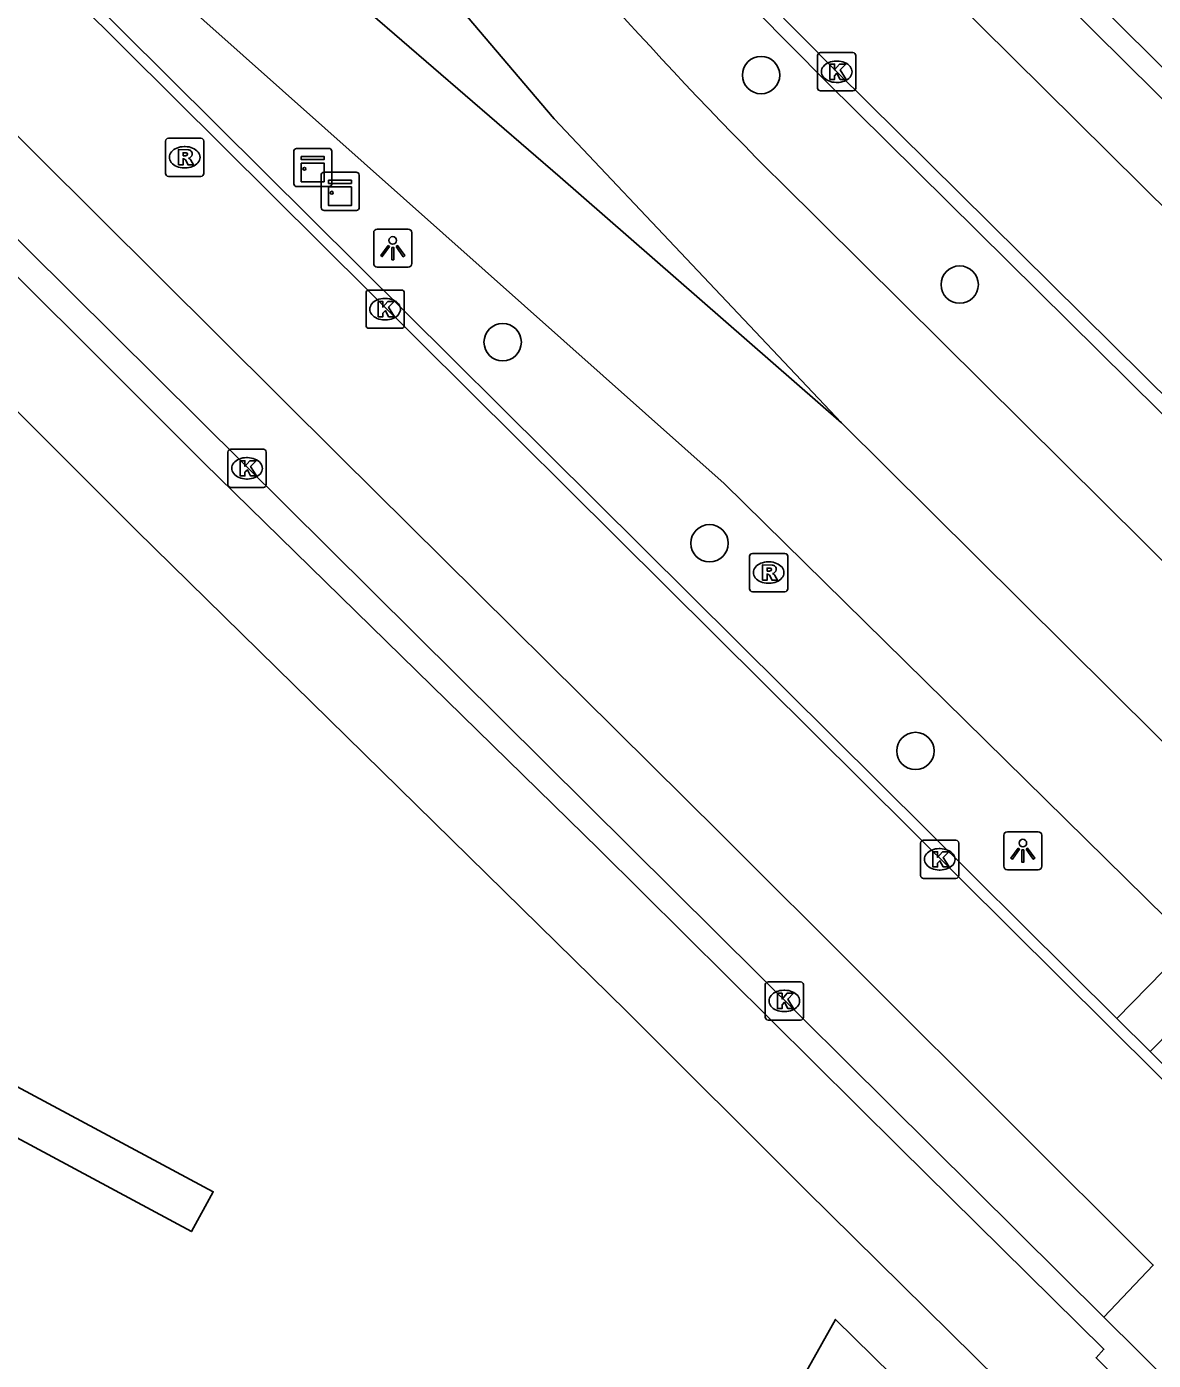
# Model space of a CAD drawing. Extents: x 159489 to 160304, y 383826 to 384530.
# Drawn here: x 160083.44 to 160112.93, y 384082.98 to 384117.9 of the extents above; entities that cross this region are included whole.
import ezdxf

# ---------------------------------------------------------------- set-up
doc = ezdxf.new("R2010")
doc.units = 0
for name, color, linetype in [('IMGEO_Berm_open', 7, 'Continuous'), ('IMGEO_Boom', 7, 'Continuous'), ('IMGEO_Groenvoorziening', 7, 'Continuous'), ('IMGEO_Kast', 7, 'Continuous'), ('IMGEO_Kolk', 7, 'Continuous'), ('IMGEO_Lichtpunt', 7, 'Continuous'), ('IMGEO_Muur', 7, 'Continuous'), ('IMGEO_OVBaan_gesloten', 7, 'Continuous'), ('IMGEO_Parkeervlak_gesloten', 7, 'Continuous'), ('IMGEO_Rijbaan_lokaal_gesloten', 7, 'Continuous'), ('IMGEO_Rioolput', 7, 'Continuous'), ('IMGEO_Voetpad_open', 7, 'Continuous')]:
    doc.layers.add(name, color=color, linetype=linetype)

msp = doc.modelspace()

# ---------------------------------------------------------------- linework, layer by layer
at = {"layer": 'IMGEO_Berm_open'}
for points in [[(160077.959, 384143.62), (160082.602, 384138.728), (160085.974, 384135.143), (160089.551, 384131.422), (160104.378, 384116.447), (160124.176, 384096.867), (160122.466, 384095.227), (160122.2, 384094.958)], [(160111.975, 384091.934), (160078.477, 384125.203), (160075.096, 384128.763), (160071.753, 384132.42), (160069.289, 384135.267)], [(160117.476, 384090.421), (160115.511, 384088.422), (160112.85, 384091.065)]]:
    msp.add_lwpolyline(points, dxfattribs=at)
at = {"layer": 'IMGEO_Boom'}
for centre in [(160102.666, 384116.627), (160107.865, 384111.144), (160095.902, 384109.636), (160101.316, 384104.373), (160106.707, 384098.935)]:
    msp.add_circle(centre, 0.489, dxfattribs=at)
at = {"layer": 'IMGEO_Groenvoorziening'}
msp.add_lwpolyline([(160098.193, 384072.558), (160102.307, 384079.952), (160104.612, 384084.054), (160108.048, 384080.676)], dxfattribs=at)
at = {"layer": 'IMGEO_Kast'}
for p, q in [((160090.433, 384113.784), (160090.433, 384114.625)), ((160090.433, 384114.625), (160090.433, 384113.784)), ((160090.508, 384114.709), (160091.349, 384114.709)), ((160091.349, 384114.709), (160090.508, 384114.709)), ((160091.433, 384114.634), (160091.433, 384113.793)), ((160091.433, 384113.793), (160091.433, 384114.634)), ((160091.224, 384114.085), (160092.065, 384114.085)), ((160092.065, 384114.085), (160091.224, 384114.085)), ((160091.149, 384113.16), (160091.149, 384114.001)), ((160091.149, 384114.001), (160091.149, 384113.16)), ((160092.149, 384114.01), (160092.149, 384113.169)), ((160092.149, 384113.169), (160092.149, 384114.01)), ((160091.358, 384113.709), (160090.517, 384113.709)), ((160090.517, 384113.709), (160091.358, 384113.709)), ((160092.074, 384113.085), (160091.233, 384113.085)), ((160091.233, 384113.085), (160092.074, 384113.085))]:
    msp.add_line(p, q, dxfattribs=at)
for points in [[(160090.628, 384114.499), (160091.228, 384114.499), (160091.228, 384114.414), (160090.628, 384114.414), (160090.628, 384114.499)], [(160090.628, 384114.324), (160091.228, 384114.324), (160091.228, 384113.835), (160090.628, 384113.835), (160090.628, 384114.324)], [(160091.344, 384113.875), (160091.944, 384113.875), (160091.944, 384113.79), (160091.344, 384113.79), (160091.344, 384113.875)], [(160091.344, 384113.7), (160091.944, 384113.7), (160091.944, 384113.211), (160091.344, 384113.211), (160091.344, 384113.7)]]:
    msp.add_lwpolyline(points, dxfattribs=at)
for centre in [(160090.712, 384114.173), (160091.428, 384113.549)]:
    msp.add_circle(centre, 0.0377, dxfattribs=at)
for centre, start, end in [((160090.511, 384114.631), 92.4484, 184.2845), ((160090.511, 384114.631), 92.4484, 184.2845), ((160091.355, 384114.631), 2.4484, 94.2845), ((160091.355, 384114.631), 2.4484, 94.2845), ((160091.227, 384114.007), 92.4484, 184.2845), ((160091.227, 384114.007), 92.4484, 184.2845), ((160092.071, 384114.007), 2.4484, 94.2845), ((160092.071, 384114.007), 2.4484, 94.2845), ((160090.511, 384113.787), 182.4484, 274.2845), ((160090.511, 384113.787), 182.4484, 274.2845), ((160091.355, 384113.787), 272.4484, 4.2845), ((160091.355, 384113.787), 272.4484, 4.2845), ((160091.227, 384113.163), 182.4484, 274.2845), ((160091.227, 384113.163), 182.4484, 274.2845), ((160092.071, 384113.163), 272.4484, 4.2845), ((160092.071, 384113.163), 272.4484, 4.2845)]:
    msp.add_arc(centre, 0.0779, start, end, dxfattribs=at)
at = {"layer": 'IMGEO_Kolk'}
for p, q in [((160104.22, 384117.215), (160105.072, 384117.215)), ((160104.145, 384116.289), (160104.145, 384117.141)), ((160104.633, 384116.995), (160104.658, 384116.995)), ((160105.146, 384117.141), (160105.146, 384116.289)), ((160105.072, 384116.215), (160104.22, 384116.215)), ((160104.656, 384116.435), (160104.631, 384116.435)), ((160092.325, 384110.074), (160092.325, 384110.926)), ((160092.4, 384111), (160093.252, 384111)), ((160093.326, 384110.926), (160093.326, 384110.074)), ((160092.813, 384110.78), (160092.838, 384110.78)), ((160093.252, 384110), (160092.4, 384110)), ((160092.836, 384110.22), (160092.811, 384110.22)), ((160088.711, 384105.908), (160088.711, 384106.76)), ((160088.786, 384106.834), (160089.638, 384106.834)), ((160089.712, 384106.76), (160089.712, 384105.908)), ((160089.199, 384106.614), (160089.224, 384106.614)), ((160089.222, 384106.054), (160089.197, 384106.054)), ((160089.638, 384105.834), (160088.786, 384105.834)), ((160106.841, 384095.673), (160106.841, 384096.525)), ((160106.916, 384096.599), (160107.768, 384096.599)), ((160107.329, 384096.379), (160107.354, 384096.379)), ((160107.842, 384096.525), (160107.842, 384095.673)), ((160107.768, 384095.599), (160106.916, 384095.599)), ((160107.352, 384095.819), (160107.327, 384095.819)), ((160102.774, 384091.966), (160102.774, 384092.818)), ((160102.849, 384092.892), (160103.701, 384092.892)), ((160103.775, 384092.818), (160103.775, 384091.966)), ((160103.262, 384092.672), (160103.287, 384092.672)), ((160103.285, 384092.112), (160103.26, 384092.112)), ((160103.701, 384091.892), (160102.849, 384091.892))]:
    msp.add_line(p, q, dxfattribs=at)
for points in [[(160104.22, 384117.215), (160105.072, 384117.215)], [(160104.145, 384116.289), (160104.145, 384117.141)], [(160104.466, 384116.915), (160104.589, 384116.915), (160104.589, 384116.764), (160104.719, 384116.915), (160104.883, 384116.915), (160104.737, 384116.764), (160104.89, 384116.515), (160104.738, 384116.515), (160104.653, 384116.679), (160104.589, 384116.612), (160104.589, 384116.515), (160104.466, 384116.515), (160104.466, 384116.915)], [(160105.146, 384117.141), (160105.146, 384116.289)], [(160105.072, 384116.215), (160104.22, 384116.215)], [(160092.325, 384110.074), (160092.325, 384110.926)], [(160092.4, 384111), (160093.252, 384111)], [(160093.326, 384110.926), (160093.326, 384110.074)], [(160092.646, 384110.7), (160092.769, 384110.7), (160092.769, 384110.549), (160092.899, 384110.7), (160093.063, 384110.7), (160092.917, 384110.549), (160093.07, 384110.3), (160092.918, 384110.3), (160092.833, 384110.464), (160092.769, 384110.397), (160092.769, 384110.3), (160092.646, 384110.3), (160092.646, 384110.7)], [(160093.252, 384110), (160092.4, 384110)], [(160088.711, 384105.908), (160088.711, 384106.76)], [(160088.786, 384106.834), (160089.638, 384106.834)], [(160089.712, 384106.76), (160089.712, 384105.908)], [(160089.032, 384106.534), (160089.155, 384106.534), (160089.155, 384106.383), (160089.285, 384106.534), (160089.449, 384106.534), (160089.303, 384106.383), (160089.456, 384106.134), (160089.304, 384106.134), (160089.219, 384106.298), (160089.155, 384106.231), (160089.155, 384106.134), (160089.032, 384106.134), (160089.032, 384106.534)], [(160089.638, 384105.834), (160088.786, 384105.834)], [(160106.841, 384095.673), (160106.841, 384096.525)], [(160106.916, 384096.599), (160107.768, 384096.599)], [(160107.162, 384096.299), (160107.285, 384096.299), (160107.285, 384096.148), (160107.415, 384096.299), (160107.579, 384096.299), (160107.433, 384096.148), (160107.586, 384095.899), (160107.434, 384095.899), (160107.349, 384096.063), (160107.285, 384095.996), (160107.285, 384095.899), (160107.162, 384095.899), (160107.162, 384096.299)], [(160107.842, 384096.525), (160107.842, 384095.673)], [(160107.768, 384095.599), (160106.916, 384095.599)], [(160102.774, 384091.966), (160102.774, 384092.818)], [(160102.849, 384092.892), (160103.701, 384092.892)], [(160103.775, 384092.818), (160103.775, 384091.966)], [(160103.095, 384092.592), (160103.218, 384092.592), (160103.218, 384092.441), (160103.348, 384092.592), (160103.512, 384092.592), (160103.366, 384092.441), (160103.519, 384092.192), (160103.367, 384092.192), (160103.282, 384092.356), (160103.218, 384092.289), (160103.218, 384092.192), (160103.095, 384092.192), (160103.095, 384092.592)], [(160103.701, 384091.892), (160102.849, 384091.892)]]:
    msp.add_lwpolyline(points, dxfattribs=at)
for centre, start, end in [((160104.222, 384117.139), 91.552, 178.448), ((160104.222, 384117.139), 91.552, 178.448), ((160105.07, 384117.139), 1.552, 88.448), ((160105.07, 384117.139), 1.552, 88.448), ((160104.222, 384116.291), 181.552, 268.448), ((160104.222, 384116.291), 181.552, 268.448), ((160105.07, 384116.291), 271.552, 358.448), ((160105.07, 384116.291), 271.552, 358.448), ((160092.402, 384110.924), 91.552, 178.448), ((160092.402, 384110.924), 91.552, 178.448), ((160093.25, 384110.924), 1.552, 88.448), ((160093.25, 384110.924), 1.552, 88.448), ((160092.402, 384110.076), 181.552, 268.448), ((160092.402, 384110.076), 181.552, 268.448), ((160093.25, 384110.076), 271.552, 358.448), ((160093.25, 384110.076), 271.552, 358.448), ((160088.788, 384106.758), 91.552, 178.448), ((160088.788, 384106.758), 91.552, 178.448), ((160089.636, 384106.758), 1.552, 88.448), ((160089.636, 384106.758), 1.552, 88.448), ((160088.788, 384105.91), 181.552, 268.448), ((160088.788, 384105.91), 181.552, 268.448), ((160089.636, 384105.91), 271.552, 358.448), ((160089.636, 384105.91), 271.552, 358.448), ((160106.918, 384096.523), 91.552, 178.448), ((160106.918, 384096.523), 91.552, 178.448), ((160107.766, 384096.523), 1.552, 88.448), ((160107.766, 384096.523), 1.552, 88.448), ((160106.918, 384095.675), 181.552, 268.448), ((160106.918, 384095.675), 181.552, 268.448), ((160107.766, 384095.675), 271.552, 358.448), ((160107.766, 384095.675), 271.552, 358.448), ((160102.851, 384092.816), 91.552, 178.448), ((160102.851, 384092.816), 91.552, 178.448), ((160103.699, 384092.816), 1.552, 88.448), ((160103.699, 384092.816), 1.552, 88.448), ((160102.851, 384091.968), 181.552, 268.448), ((160102.851, 384091.968), 181.552, 268.448), ((160103.699, 384091.968), 271.552, 358.448), ((160103.699, 384091.968), 271.552, 358.448)]:
    msp.add_arc(centre, 0.0765, start, end, dxfattribs=at)
for centre, major_axis, ratio, start_param, end_param in [((160104.632, 384116.715), (-0.387, 0.002), 0.722429, 4.712389, 7.853982), ((160104.657, 384116.715), (-0.39, 0.002), 0.717154, 1.570796, 4.712389), ((160092.812, 384110.5), (-0.387, 0.002), 0.722429, 4.712389, 7.853982), ((160092.837, 384110.5), (-0.39, 0.002), 0.717154, 1.570796, 4.712389), ((160089.198, 384106.334), (-0.387, 0.002), 0.722429, 4.712389, 7.853982), ((160089.223, 384106.334), (-0.39, 0.002), 0.717154, 1.570796, 4.712389), ((160107.328, 384096.099), (-0.387, 0.002), 0.722429, 4.712389, 7.853982), ((160107.353, 384096.099), (-0.39, 0.002), 0.717154, 1.570796, 4.712389), ((160103.261, 384092.392), (-0.387, 0.002), 0.722429, 4.712389, 7.853982), ((160103.286, 384092.392), (-0.39, 0.002), 0.717154, 1.570796, 4.712389)]:
    msp.add_ellipse(centre, major_axis=major_axis, ratio=ratio, start_param=start_param, end_param=end_param, dxfattribs=at)
at = {"layer": 'IMGEO_Lichtpunt'}
for p, q in [((160092.527, 384112.501), (160092.527, 384111.694)), ((160092.527, 384112.501), (160092.527, 384111.694)), ((160093.429, 384112.596), (160092.621, 384112.596)), ((160093.429, 384112.596), (160092.621, 384112.596)), ((160093.523, 384111.694), (160093.523, 384112.501)), ((160093.523, 384111.694), (160093.523, 384112.501)), ((160092.621, 384111.6), (160093.429, 384111.6)), ((160092.621, 384111.6), (160093.429, 384111.6)), ((160109.019, 384096.727), (160109.019, 384095.92)), ((160109.019, 384096.727), (160109.019, 384095.92)), ((160109.921, 384096.822), (160109.113, 384096.822)), ((160109.921, 384096.822), (160109.113, 384096.822)), ((160110.015, 384095.92), (160110.015, 384096.727)), ((160110.015, 384095.92), (160110.015, 384096.727)), ((160109.113, 384095.826), (160109.921, 384095.826)), ((160109.113, 384095.826), (160109.921, 384095.826))]:
    msp.add_line(p, q, dxfattribs=at)
for points in [[(160092.901, 384112.165), (160092.94, 384112.137), (160092.752, 384111.875), (160092.714, 384111.902), (160092.901, 384112.165)], [(160093.003, 384112.117), (160093.05, 384112.117), (160093.05, 384111.795), (160093.003, 384111.795), (160093.003, 384112.117)], [(160093.113, 384112.137), (160093.151, 384112.164), (160093.338, 384111.902), (160093.299, 384111.874), (160093.113, 384112.137)], [(160109.393, 384096.391), (160109.432, 384096.363), (160109.244, 384096.101), (160109.206, 384096.128), (160109.393, 384096.391)], [(160109.495, 384096.343), (160109.542, 384096.343), (160109.542, 384096.021), (160109.495, 384096.021), (160109.495, 384096.343)], [(160109.605, 384096.363), (160109.643, 384096.39), (160109.83, 384096.128), (160109.791, 384096.1), (160109.605, 384096.363)]]:
    msp.add_lwpolyline(points, dxfattribs=at)
for centre in [(160093.026, 384112.299), (160109.518, 384096.525)]:
    msp.add_circle(centre, 0.0994, dxfattribs=at)
for centre, start, end in [((160092.621, 384112.501), 90, 180), ((160092.621, 384112.501), 90, 180), ((160093.429, 384112.501), 0, 90), ((160093.429, 384112.501), 0, 90), ((160092.621, 384111.694), 180, 270), ((160092.621, 384111.694), 180, 270), ((160093.429, 384111.694), 270, 0), ((160093.429, 384111.694), 270, 360), ((160109.113, 384096.727), 90, 180), ((160109.113, 384096.727), 90, 180), ((160109.921, 384096.727), 0, 90), ((160109.921, 384096.727), 0, 90), ((160109.113, 384095.92), 180, 270), ((160109.113, 384095.92), 180, 270), ((160109.921, 384095.92), 270, 0), ((160109.921, 384095.92), 270, 360)]:
    msp.add_arc(centre, 0.0946, start, end, dxfattribs=at)
at = {"layer": 'IMGEO_Muur'}
msp.add_lwpolyline([(160048.541, 384107.419), (160049.091, 384108.443), (160088.325, 384087.396), (160087.753, 384086.353), (160048.541, 384107.419)], dxfattribs=at)
at = {"layer": 'IMGEO_OVBaan_gesloten'}
for points in [[(160069.289, 384135.267), (160073.24, 384131.352), (160075.482, 384129.271), (160101.702, 384105.934), (160117.476, 384090.421)], [(160104.77, 384107.525), (160097.249, 384115.483), (160091.506, 384122.248), (160091.193, 384122.372)], [(160089.804, 384121.002), (160089.949, 384120.4), (160097.404, 384113.959), (160104.77, 384107.525)], [(160122.2, 384094.958), (160103.171, 384113.83)], [(160104.77, 384107.525), (160120.074, 384092.332)]]:
    msp.add_lwpolyline(points, dxfattribs=at)
msp.add_arc((160189.394, 384200.053), 121.938, 218.28491, 225.00015, dxfattribs=at)
at = {"layer": 'IMGEO_Parkeervlak_gesloten'}
msp.add_lwpolyline([(160111.64, 384084.111), (160074.445, 384121.027), (160071.597, 384124.056), (160053.139, 384144.319)], dxfattribs=at)
at = {"layer": 'IMGEO_Rijbaan_lokaal_gesloten'}
for points in [[(160055.797, 384168.686), (160066.449, 384156.825), (160076.823, 384145.424), (160086.248, 384135.404), (160089.822, 384131.686), (160104.646, 384116.715), (160124.719, 384096.863)], [(160115.618, 384087.91), (160078.271, 384125.002), (160074.885, 384128.567), (160057.461, 384147.627), (160051.82, 384153.954), (160046.275, 384160.409)], [(160053.139, 384144.319), (160054.645, 384145.607), (160062.635, 384136.707), (160078.977, 384119.237), (160091.643, 384106.646), (160101.596, 384096.784), (160112.932, 384085.476), (160111.64, 384084.111)], [(160128.637, 384100.713), (160127.245, 384099.289), (160126.087, 384100.422), (160107.564, 384118.761), (160097.127, 384129.22), (160092.588, 384133.903), (160094.018, 384135.288)], [(160114.401, 384081.37), (160111.64, 384084.111)]]:
    msp.add_lwpolyline(points, dxfattribs=at)
at = {"layer": 'IMGEO_Rioolput'}
for p, q in [((160087.078, 384114.05), (160087.078, 384114.902)), ((160087.153, 384114.976), (160088.005, 384114.976)), ((160088.079, 384114.902), (160088.079, 384114.05)), ((160087.566, 384114.756), (160087.591, 384114.756)), ((160087.589, 384114.196), (160087.564, 384114.196)), ((160088.005, 384113.976), (160087.153, 384113.976)), ((160102.364, 384103.179), (160102.364, 384104.031)), ((160102.439, 384104.105), (160103.291, 384104.105)), ((160103.365, 384104.031), (160103.365, 384103.179)), ((160102.852, 384103.885), (160102.877, 384103.885)), ((160102.875, 384103.325), (160102.85, 384103.325)), ((160103.291, 384103.105), (160102.439, 384103.105))]:
    msp.add_line(p, q, dxfattribs=at)
for points in [[(160087.078, 384114.05), (160087.078, 384114.902)], [(160087.153, 384114.976), (160088.005, 384114.976)], [(160088.079, 384114.902), (160088.079, 384114.05)], [(160087.667, 384114.674), (160087.415, 384114.676), (160087.415, 384114.276)], [(160087.415, 384114.276), (160087.539, 384114.276), (160087.539, 384114.438), (160087.55, 384114.438)], [(160087.593, 384114.595), (160087.539, 384114.595), (160087.539, 384114.514)], [(160087.539, 384114.514), (160087.591, 384114.514)], [(160087.597, 384114.409), (160087.668, 384114.276), (160087.808, 384114.276), (160087.743, 384114.402)], [(160088.005, 384113.976), (160087.153, 384113.976)], [(160102.364, 384103.179), (160102.364, 384104.031)], [(160102.439, 384104.105), (160103.291, 384104.105)], [(160103.365, 384104.031), (160103.365, 384103.179)], [(160102.953, 384103.803), (160102.701, 384103.805), (160102.701, 384103.405)], [(160102.879, 384103.724), (160102.825, 384103.724), (160102.825, 384103.643)], [(160102.825, 384103.643), (160102.877, 384103.643)], [(160102.701, 384103.405), (160102.825, 384103.405), (160102.825, 384103.567), (160102.836, 384103.567)], [(160102.883, 384103.538), (160102.954, 384103.405), (160103.094, 384103.405), (160103.029, 384103.531)], [(160103.291, 384103.105), (160102.439, 384103.105)]]:
    msp.add_lwpolyline(points, dxfattribs=at)
for centre, radius, start, end in [((160087.155, 384114.9), 0.0765, 91.552, 178.448), ((160087.155, 384114.9), 0.0765, 91.552, 178.448), ((160088.003, 384114.9), 0.0765, 1.552, 88.448), ((160088.003, 384114.9), 0.0765, 1.552, 88.448), ((160087.549, 384114.385), 0.0533, 26.0293, 88.6989), ((160087.575, 384114.703), 0.19, 274.7715, 282.9687), ((160087.599, 384114.499), 0.0964, 77.0061, 93.1865), ((160087.613, 384114.556), 0.0378, 276.6634, 79.6772), ((160087.666, 384114.564), 0.109, 350.3612, 89.416), ((160087.664, 384114.564), 0.112, 277.5842, 350.9817), ((160087.648, 384114.349), 0.108, 29.5134, 73.7905), ((160087.155, 384114.052), 0.0765, 181.552, 268.448), ((160087.155, 384114.052), 0.0765, 181.552, 268.448), ((160088.003, 384114.052), 0.0765, 271.552, 358.448), ((160088.003, 384114.052), 0.0765, 271.552, 358.448), ((160102.441, 384104.029), 0.0765, 91.552, 178.448), ((160102.441, 384104.029), 0.0765, 91.552, 178.448), ((160103.289, 384104.029), 0.0765, 1.552, 88.448), ((160103.289, 384104.029), 0.0765, 1.552, 88.448), ((160102.861, 384103.832), 0.19, 274.7715, 282.9687), ((160102.885, 384103.628), 0.0964, 77.0061, 93.1865), ((160102.899, 384103.685), 0.0378, 276.6634, 79.6772), ((160102.952, 384103.693), 0.109, 350.3612, 89.416), ((160102.95, 384103.693), 0.112, 277.5842, 350.9817), ((160102.835, 384103.514), 0.0533, 26.0293, 88.6989), ((160102.934, 384103.478), 0.108, 29.5134, 73.7905), ((160102.441, 384103.181), 0.0765, 181.552, 268.448), ((160102.441, 384103.181), 0.0765, 181.552, 268.448), ((160103.289, 384103.181), 0.0765, 271.552, 358.448), ((160103.289, 384103.181), 0.0765, 271.552, 358.448)]:
    msp.add_arc(centre, radius, start, end, dxfattribs=at)
for centre, major_axis, ratio, start_param, end_param in [((160087.565, 384114.476), (-0.387, 0.002), 0.722429, 4.712389, 7.853982), ((160087.59, 384114.476), (-0.39, 0.002), 0.717154, 1.570796, 4.712389), ((160102.851, 384103.605), (-0.387, 0.002), 0.722429, 4.712389, 7.853982), ((160102.876, 384103.605), (-0.39, 0.002), 0.717154, 1.570796, 4.712389)]:
    msp.add_ellipse(centre, major_axis=major_axis, ratio=ratio, start_param=start_param, end_param=end_param, dxfattribs=at)
at = {"layer": 'IMGEO_Voetpad_open'}
for points in [[(160173.165, 384059.326), (160167.091, 384064.648), (160161.015, 384070.183), (160146.171, 384084.356), (160127.88, 384102.246), (160104.079, 384125.847), (160094.817, 384135.246), (160084.845, 384145.686), (160074.003, 384157.433), (160066.213, 384166.161), (160061.626, 384171.427), (160049.101, 384186.313), (160048.804, 384186.671)], [(160046.517, 384150.648), (160054.207, 384142.185), (160055.782, 384140.455), (160072.896, 384121.647), (160088.084, 384106.48), (160098.421, 384096.361), (160106.297, 384088.548), (160111.638, 384083.273), (160111.436, 384083.052), (160112.839, 384081.636)], [(160045.909, 384147.6), (160052.358, 384140.503), (160053.933, 384138.772), (160071.087, 384119.92), (160086.321, 384104.707), (160099.143, 384092.122), (160103.841, 384087.441), (160108.884, 384082.468)], [(160094.018, 384135.288), (160098.547, 384130.616), (160108.969, 384120.172), (160127.484, 384101.841), (160128.637, 384100.713)], [(160112.85, 384091.065), (160114.08, 384092.315), (160114.104, 384092.361), (160113.693, 384092.751), (160113.2, 384093.18), (160111.975, 384091.934)], [(160112.85, 384091.065), (160111.975, 384091.934)]]:
    msp.add_lwpolyline(points, dxfattribs=at)

doc.saveas('drawing.dxf')
